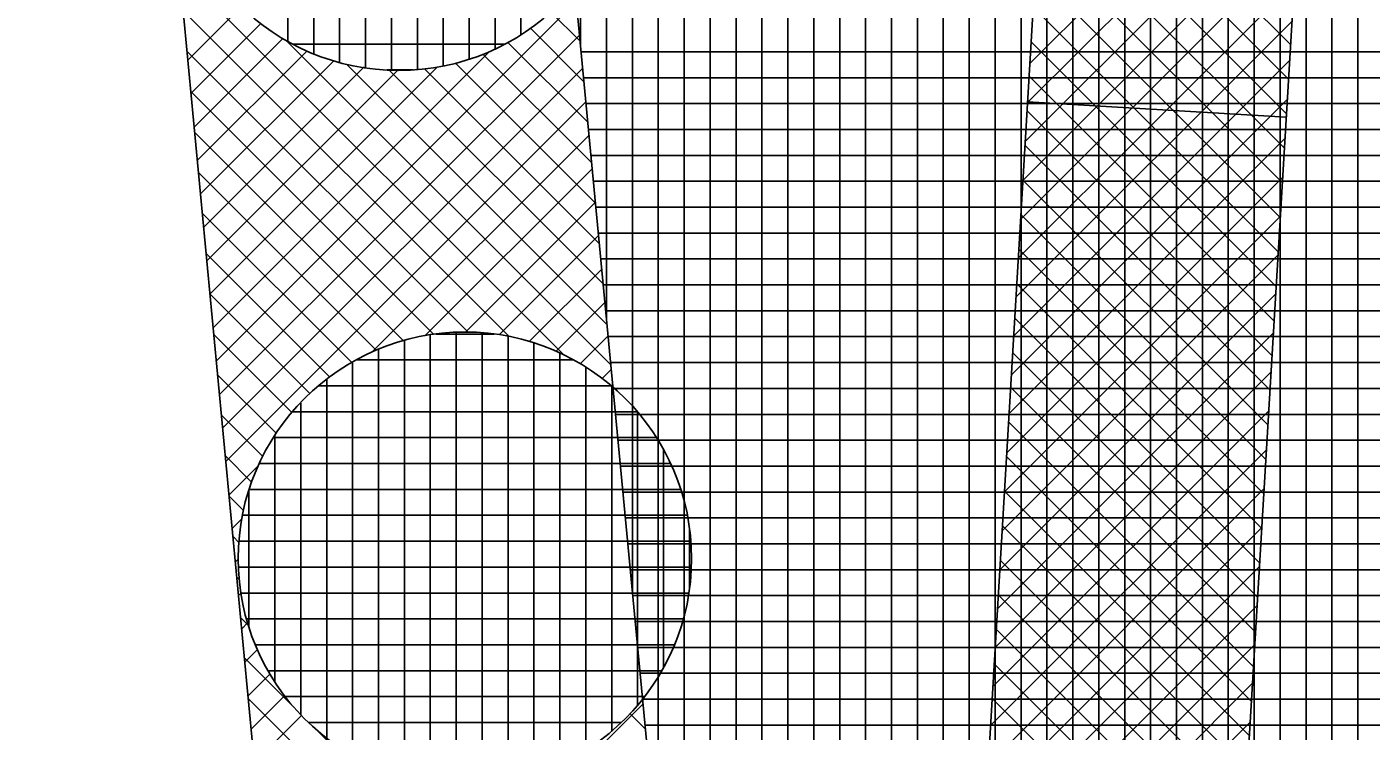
# Model space of a CAD drawing. Extents: x -565346 to -564154, y -1097386 to -1095620.
# Drawn here: x -564329.6 to -564319.23, y -1096005.56 to -1096000.12 of the extents above; entities that cross this region are included whole.
import ezdxf

# ---------------------------------------------------------------- set-up
doc = ezdxf.new("R2010")
doc.units = 0
for name, color, linetype in [('Vrstva 1', 7, 'Continuous'), ('Vrstva 41', 7, 'Continuous'), ('Vrstva 42', 7, 'Continuous'), ('Vrstva 43', 7, 'Continuous'), ('Vrstva 44', 7, 'Continuous')]:
    doc.layers.add(name, color=color, linetype=linetype)

msp = doc.modelspace()

# ---------------------------------------------------------------- linework, layer by layer
at = {"layer": 'Vrstva 1'}
msp.add_line((-564332.63, -1095955.35), (-564327.79, -1096006.41), dxfattribs=at)
at = {"layer": 'Vrstva 41'}
msp.add_lwpolyline([(-564213.14, -1096212.119), (-564215.677, -1096213.942), (-564248.76, -1096171.14), (-564286.49, -1096118.78), (-564303.06, -1096086.2), (-564321.97, -1096050.57), (-564327.79, -1096006.41), (-564332.63, -1095955.35), (-564334.17, -1095918.36), (-564331.082, -1095918.814), (-564329.607, -1095955.228), (-564324.705, -1096006.855), (-564319.072, -1096049.639), (-564283.916, -1096117.222), (-564246.344, -1096169.361)], close=True, dxfattribs=at)
at = {"layer": 'Vrstva 42'}
for p, q in [((-564319.732, -1095998.271), (-564321.862, -1096000.401)), ((-564321.74, -1095998.363), (-564319.85, -1096000.254)), ((-564319.75, -1095998.572), (-564321.879, -1096000.702)), ((-564321.756, -1095998.63), (-564319.865, -1096000.521)), ((-564319.767, -1095998.872), (-564321.897, -1096001.002)), ((-564321.772, -1095998.897), (-564319.881, -1096000.788)), ((-564319.785, -1095999.173), (-564321.915, -1096001.303)), ((-564321.788, -1095999.164), (-564319.897, -1096001.055)), ((-564321.804, -1095999.431), (-564319.913, -1096001.322)), ((-564319.803, -1095999.474), (-564321.933, -1096001.604)), ((-564328.428, -1095999.68), (-564325.453, -1096002.655)), ((-564321.82, -1095999.698), (-564319.929, -1096001.589)), ((-564319.821, -1095999.774), (-564321.951, -1096001.904)), ((-564327.948, -1095999.961), (-564328.362, -1096000.374)), ((-564325.363, -1095999.921), (-564328.142, -1096002.7)), ((-564321.836, -1095999.965), (-564319.945, -1096001.856)), ((-564328.398, -1095999.992), (-564325.882, -1096002.509)), ((-564325.561, -1096000.002), (-564325.334, -1096000.228)), ((-564319.839, -1096000.075), (-564321.969, -1096002.205)), ((-564327.797, -1096000.092), (-564328.338, -1096000.633)), ((-564325.339, -1096000.18), (-564328.117, -1096002.958)), ((-564325.717, -1096000.128), (-564325.305, -1096000.541)), ((-564327.629, -1096000.207), (-564328.313, -1096000.891)), ((-564327.601, -1096000.224), (-564325.097, -1096002.728)), ((-564325.891, -1096000.237), (-564325.275, -1096000.853)), ((-564321.852, -1096000.232), (-564319.961, -1096002.123)), ((-564328.369, -1096000.305), (-564326.198, -1096002.475)), ((-564327.443, -1096000.304), (-564328.289, -1096001.149)), ((-564327.235, -1096000.379), (-564328.264, -1096001.408)), ((-564326.032, -1096000.307), (-564328.166, -1096002.441)), ((-564326.084, -1096000.327), (-564325.245, -1096001.166)), ((-564319.857, -1096000.376), (-564321.987, -1096002.506)), ((-564327, -1096000.426), (-564328.24, -1096001.666)), ((-564326.744, -1096000.453), (-564328.215, -1096001.924)), ((-564326.434, -1096000.426), (-564328.191, -1096002.183)), ((-564325.314, -1096000.438), (-564328.093, -1096003.216)), ((-564327.137, -1096000.406), (-564325.127, -1096002.416)), ((-564326.814, -1096000.446), (-564325.156, -1096002.103)), ((-564326.535, -1096000.442), (-564325.186, -1096001.791)), ((-564326.297, -1096000.396), (-564325.216, -1096001.478)), ((-564321.867, -1096000.499), (-564319.976, -1096002.39)), ((-564328.339, -1096000.617), (-564326.464, -1096002.493)), ((-564325.29, -1096000.696), (-564328.068, -1096003.475)), ((-564319.875, -1096000.677), (-564322.005, -1096002.807)), ((-564319.883, -1096000.815), (-564321.879, -1096000.696)), ((-564321.883, -1096000.766), (-564319.992, -1096002.657)), ((-564328.309, -1096000.93), (-564326.698, -1096002.542)), ((-564325.265, -1096000.954), (-564326.936, -1096002.625)), ((-564319.892, -1096000.977), (-564322.023, -1096003.107)), ((-564321.899, -1096001.033), (-564320.008, -1096002.924)), ((-564325.241, -1096001.213), (-564326.531, -1096002.503)), ((-564328.28, -1096001.242), (-564326.908, -1096002.614)), ((-564319.91, -1096001.278), (-564322.04, -1096003.408)), ((-564321.915, -1096001.3), (-564320.024, -1096003.191)), ((-564325.216, -1096001.471), (-564326.219, -1096002.474)), ((-564328.25, -1096001.555), (-564327.098, -1096002.707)), ((-564319.928, -1096001.579), (-564322.058, -1096003.709)), ((-564321.931, -1096001.567), (-564320.04, -1096003.458)), ((-564325.192, -1096001.729), (-564325.959, -1096002.497)), ((-564321.947, -1096001.834), (-564320.056, -1096003.725)), ((-564328.221, -1096001.867), (-564327.268, -1096002.82)), ((-564319.946, -1096001.879), (-564322.076, -1096004.01)), ((-564325.167, -1096001.988), (-564325.727, -1096002.548)), ((-564321.963, -1096002.101), (-564320.072, -1096003.992)), ((-564328.191, -1096002.18), (-564327.421, -1096002.95)), ((-564325.143, -1096002.246), (-564325.519, -1096002.622)), ((-564319.964, -1096002.18), (-564322.094, -1096004.31)), ((-564321.979, -1096002.368), (-564320.087, -1096004.259)), ((-564328.161, -1096002.492), (-564327.558, -1096003.095)), ((-564325.118, -1096002.504), (-564325.332, -1096002.719)), ((-564319.982, -1096002.481), (-564322.112, -1096004.611)), ((-564321.994, -1096002.635), (-564320.103, -1096004.526)), ((-564325.094, -1096002.763), (-564325.164, -1096002.833)), ((-564328.132, -1096002.804), (-564327.68, -1096003.256)), ((-564320, -1096002.782), (-564322.13, -1096004.912)), ((-564322.01, -1096002.902), (-564320.119, -1096004.793)), ((-564320.018, -1096003.082), (-564322.148, -1096005.212)), ((-564328.102, -1096003.117), (-564327.784, -1096003.435)), ((-564322.026, -1096003.169), (-564320.135, -1096005.06)), ((-564320.035, -1096003.383), (-564322.166, -1096005.513)), ((-564328.073, -1096003.429), (-564327.869, -1096003.633)), ((-564322.042, -1096003.436), (-564320.151, -1096005.327)), ((-564327.823, -1096003.512), (-564328.044, -1096003.733)), ((-564320.053, -1096003.684), (-564322.183, -1096005.814)), ((-564322.058, -1096003.703), (-564320.167, -1096005.594)), ((-564328.043, -1096003.742), (-564327.934, -1096003.851)), ((-564327.945, -1096003.917), (-564328.019, -1096003.991)), ((-564320.071, -1096003.984), (-564322.201, -1096006.115)), ((-564322.074, -1096003.97), (-564320.183, -1096005.861)), ((-564328.013, -1096004.054), (-564327.967, -1096004.1)), ((-564327.974, -1096004.229), (-564327.995, -1096004.25)), ((-564320.089, -1096004.285), (-564322.219, -1096006.415)), ((-564322.09, -1096004.236), (-564320.199, -1096006.128)), ((-564327.984, -1096004.367), (-564327.965, -1096004.385)), ((-564327.951, -1096004.489), (-564327.97, -1096004.508)), ((-564322.106, -1096004.503), (-564320.214, -1096006.395)), ((-564320.107, -1096004.586), (-564322.206, -1096006.684)), ((-564327.954, -1096004.679), (-564327.895, -1096004.738)), ((-564327.9, -1096004.721), (-564327.946, -1096004.766)), ((-564322.121, -1096004.77), (-564320.185, -1096006.707)), ((-564327.826, -1096004.929), (-564327.921, -1096005.025)), ((-564320.125, -1096004.887), (-564322.173, -1096006.934)), ((-564327.924, -1096004.992), (-564327.537, -1096005.38)), ((-564322.137, -1096005.037), (-564320.142, -1096007.033)), ((-564327.729, -1096005.116), (-564327.897, -1096005.283)), ((-564320.143, -1096005.187), (-564322.14, -1096007.184)), ((-564327.895, -1096005.304), (-564326.149, -1096007.05)), ((-564327.615, -1096005.284), (-564327.872, -1096005.541)), ((-564324.848, -1096005.346), (-564327.571, -1096008.069)), ((-564322.153, -1096005.304), (-564320.099, -1096007.358)), ((-564327.484, -1096005.435), (-564327.848, -1096005.8)), ((-564324.95, -1096005.421), (-564324.83, -1096005.541)), ((-564327.38, -1096005.537), (-564325.915, -1096007.001)), ((-564320.161, -1096005.488), (-564322.107, -1096007.434))]:
    msp.add_line(p, q, dxfattribs=at)
msp.add_lwpolyline([(-564322.318, -1095918.024), (-564324.311, -1095917.856), (-564327.322, -1095953.642), (-564321.3, -1095990.958), (-564322.226, -1096006.529), (-564316.652, -1096048.867), (-564298.213, -1096083.6), (-564281.777, -1096115.914), (-564244.285, -1096167.937), (-564211.109, -1096210.658), (-564209.483, -1096209.49), (-564242.801, -1096166.581), (-564280.063, -1096114.871), (-564296.384, -1096082.78), (-564314.716, -1096048.249), (-564320.218, -1096006.455), (-564319.291, -1095990.856), (-564325.309, -1095953.567)], close=True, dxfattribs=at)
at = {"layer": 'Vrstva 43'}
for p, q in [((-564325.33, -1096000.273), (-564325.33, -1095853.948)), ((-564325.13, -1096002.379), (-564325.13, -1095854.997)), ((-564324.93, -1096004.485), (-564324.93, -1095856.045)), ((-564324.73, -1096006.592), (-564324.73, -1095857.093)), ((-564324.53, -1096008.184), (-564324.53, -1095858.142)), ((-564324.33, -1096009.703), (-564324.33, -1095859.19)), ((-564324.13, -1096011.222), (-564324.13, -1095860.238)), ((-564323.93, -1096012.741), (-564323.93, -1095861.287)), ((-564323.73, -1096014.26), (-564323.73, -1095862.335)), ((-564323.53, -1096015.779), (-564323.53, -1095863.383)), ((-564323.33, -1096017.298), (-564323.33, -1095864.432)), ((-564323.13, -1096018.818), (-564323.13, -1095865.48)), ((-564322.93, -1096020.337), (-564322.93, -1095866.529)), ((-564322.73, -1096021.856), (-564322.73, -1095953.855)), ((-564322.53, -1096023.375), (-564322.53, -1095955.095)), ((-564322.33, -1096024.894), (-564322.33, -1095956.334)), ((-564322.13, -1096026.413), (-564322.13, -1095957.573)), ((-564321.93, -1096027.932), (-564321.93, -1095958.813)), ((-564321.73, -1096029.451), (-564321.73, -1095960.052)), ((-564321.53, -1096030.97), (-564321.53, -1095961.291)), ((-564321.33, -1096032.489), (-564321.33, -1095962.531)), ((-564321.13, -1096034.008), (-564321.13, -1095963.77)), ((-564320.93, -1096035.527), (-564320.93, -1095965.009)), ((-564320.73, -1096037.046), (-564320.73, -1095966.249)), ((-564320.53, -1096038.565), (-564320.53, -1095967.488)), ((-564320.33, -1096040.084), (-564320.33, -1095968.727)), ((-564320.13, -1096041.603), (-564320.13, -1095969.967)), ((-564319.93, -1096043.122), (-564319.93, -1095971.206)), ((-564319.73, -1096044.641), (-564319.73, -1095972.445)), ((-564319.53, -1096046.16), (-564319.53, -1095973.685)), ((-564319.33, -1096047.679), (-564319.33, -1095974.924)), ((-564325.326, -1096000.31), (-564317.348, -1096000.31)), ((-564325.307, -1096000.51), (-564317.36, -1096000.51)), ((-564325.288, -1096000.71), (-564317.372, -1096000.71)), ((-564325.269, -1096000.91), (-564317.384, -1096000.91)), ((-564325.25, -1096001.11), (-564317.396, -1096001.11)), ((-564325.231, -1096001.31), (-564317.408, -1096001.31)), ((-564325.213, -1096001.51), (-564317.419, -1096001.51)), ((-564325.194, -1096001.71), (-564317.431, -1096001.71)), ((-564325.175, -1096001.91), (-564317.443, -1096001.91)), ((-564325.156, -1096002.11), (-564317.455, -1096002.11)), ((-564325.137, -1096002.31), (-564317.467, -1096002.31)), ((-564325.118, -1096002.51), (-564317.479, -1096002.51)), ((-564325.099, -1096002.71), (-564317.491, -1096002.71)), ((-564325.08, -1096002.91), (-564317.503, -1096002.91)), ((-564325.061, -1096003.11), (-564317.515, -1096003.11)), ((-564325.042, -1096003.31), (-564317.526, -1096003.31)), ((-564325.023, -1096003.51), (-564317.538, -1096003.51)), ((-564325.004, -1096003.71), (-564317.55, -1096003.71)), ((-564324.985, -1096003.91), (-564317.562, -1096003.91)), ((-564324.966, -1096004.11), (-564317.574, -1096004.11)), ((-564324.947, -1096004.31), (-564317.586, -1096004.31)), ((-564324.928, -1096004.51), (-564317.598, -1096004.51)), ((-564324.909, -1096004.71), (-564317.61, -1096004.71)), ((-564324.89, -1096004.91), (-564317.622, -1096004.91)), ((-564324.871, -1096005.11), (-564317.633, -1096005.11)), ((-564324.852, -1096005.31), (-564317.645, -1096005.31)), ((-564324.833, -1096005.51), (-564317.657, -1096005.51))]:
    msp.add_line(p, q, dxfattribs=at)
msp.add_lwpolyline([(-564339.576, -1095722.251), (-564332.487, -1095897.108), (-564334.985, -1095897.209), (-564334.17, -1095918.36), (-564331.082, -1095918.814), (-564329.607, -1095955.228), (-564324.705, -1096006.855), (-564319.072, -1096049.639)], dxfattribs=at)
at = {"layer": 'Vrstva 44'}
for p, q in [((-564326.79, -1095996.957), (-564326.79, -1096000.452)), ((-564326.59, -1095996.961), (-564326.59, -1096000.447)), ((-564327.19, -1095997.015), (-564327.19, -1096000.392)), ((-564326.99, -1095996.975), (-564326.99, -1096000.433)), ((-564326.39, -1095996.988), (-564326.39, -1096000.418)), ((-564326.19, -1095997.041), (-564326.19, -1096000.366)), ((-564327.39, -1095997.083), (-564327.39, -1096000.325)), ((-564325.99, -1095997.121), (-564325.99, -1096000.288)), ((-564327.59, -1095997.181), (-564327.59, -1096000.227)), ((-564325.79, -1095997.231), (-564325.79, -1096000.177)), ((-564327.551, -1096000.25), (-564325.917, -1096000.25)), ((-564326.823, -1096000.45), (-564326.623, -1096000.45)), ((-564326.69, -1096002.538), (-564326.69, -1096005.91)), ((-564326.49, -1096002.496), (-564326.49, -1096005.952)), ((-564326.445, -1096002.49), (-564325.996, -1096002.49)), ((-564326.29, -1096002.477), (-564326.29, -1096005.972)), ((-564326.09, -1096002.481), (-564326.09, -1096005.968)), ((-564325.89, -1096002.507), (-564325.89, -1096005.94)), ((-564325.69, -1096002.558), (-564325.69, -1096005.889)), ((-564326.89, -1096002.608), (-564326.89, -1096005.841)), ((-564325.49, -1096002.637), (-564325.49, -1096005.812)), ((-564327.09, -1096002.706), (-564327.09, -1096005.742)), ((-564327.061, -1096002.69), (-564325.382, -1096002.69)), ((-564325.29, -1096002.745), (-564325.29, -1096005.703)), ((-564327.29, -1096002.837), (-564327.29, -1096005.61)), ((-564327.352, -1096002.89), (-564325.092, -1096002.89)), ((-564325.09, -1096002.892), (-564325.09, -1096005.555)), ((-564327.49, -1096003.02), (-564327.49, -1096005.428)), ((-564327.554, -1096003.09), (-564324.891, -1096003.09)), ((-564324.89, -1096003.091), (-564324.89, -1096005.355)), ((-564327.701, -1096003.29), (-564324.745, -1096003.29)), ((-564327.69, -1096003.274), (-564327.69, -1096005.174)), ((-564324.69, -1096003.38), (-564324.69, -1096005.064)), ((-564327.811, -1096003.49), (-564324.636, -1096003.49)), ((-564327.89, -1096003.698), (-564327.89, -1096004.751)), ((-564327.887, -1096003.69), (-564324.556, -1096003.69)), ((-564327.939, -1096003.89), (-564324.507, -1096003.89)), ((-564324.49, -1096003.986), (-564324.49, -1096004.456)), ((-564327.966, -1096004.09), (-564324.48, -1096004.09)), ((-564327.971, -1096004.29), (-564324.476, -1096004.29)), ((-564327.951, -1096004.49), (-564324.494, -1096004.49)), ((-564327.908, -1096004.69), (-564324.537, -1096004.69)), ((-564327.839, -1096004.89), (-564324.607, -1096004.89)), ((-564327.743, -1096005.09), (-564324.704, -1096005.09)), ((-564327.608, -1096005.29), (-564324.836, -1096005.29)), ((-564327.43, -1096005.49), (-564325.017, -1096005.49))]:
    msp.add_line(p, q, dxfattribs=at)
for centre in [(-564326.733, -1095998.704), (-564326.223, -1096004.224)]:
    msp.add_circle(centre, 1.75, dxfattribs=at)

doc.saveas('drawing.dxf')
